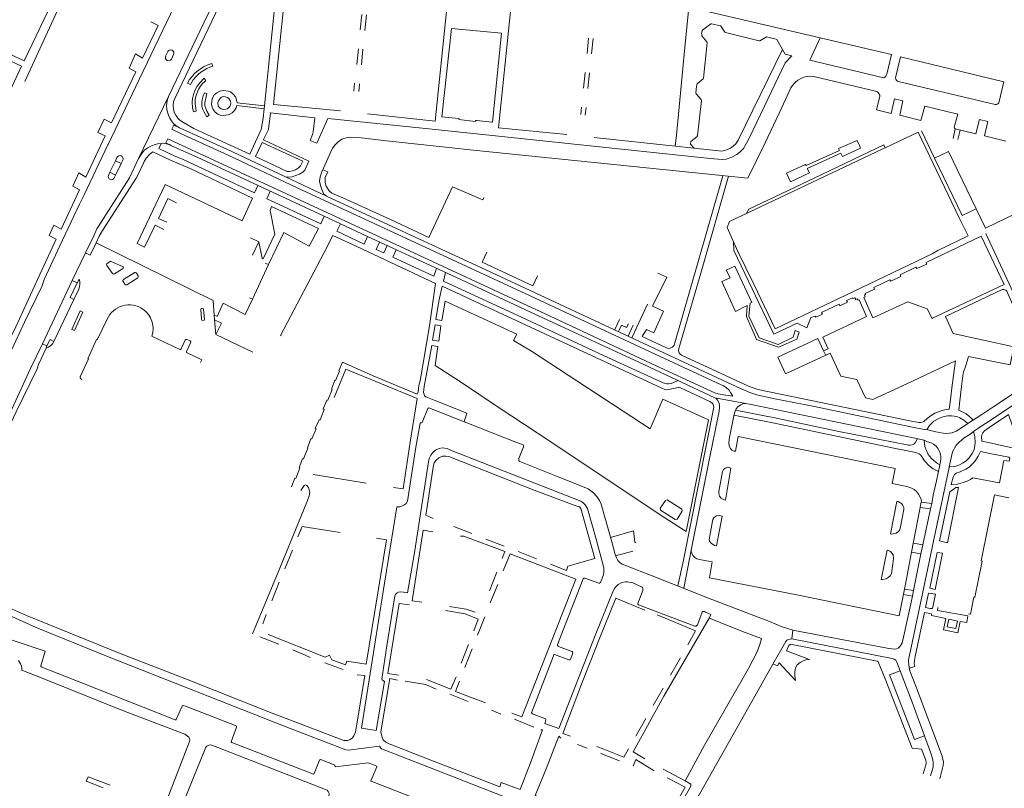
# Model space of a CAD drawing. Extents: x 145000 to 155000, y 457500 to 470000.
# Tile 487 of 548: x 154099 to 154406, y 466090 to 466330. Entities that reach past the tile are written whole.
import ezdxf

# ---------------------------------------------------------------- set-up
doc = ezdxf.new("R2010")
doc.units = 0
doc.header["$LTSCALE"] = 0.2
doc.header["$MEASUREMENT"] = 0
doc.layers.add('kant verharding', color=252, linetype='Continuous', lineweight=0)

msp = doc.modelspace()

# ---------------------------------------------------------------- linework, layer by layer
at = {"layer": 'kant verharding', "lineweight": 0}
for p, q in [((154175.48, 466368.99), (154156.47, 466329.3)), ((154170.5, 466353.83), (154147.33, 466305.48)), ((154205.06, 466326.83), (154205.58, 466331.64)), ((154207.02, 466331.55), (154206.55, 466326.69)), ((154306.18, 466321.31), (154307.51, 466333.93)), ((154370.62, 466319.21), (154307.51, 466333.93)), ((154156.47, 466329.3), (154145.32, 466306.11)), ((154275.83, 466319.52), (154276.24, 466324.26)), ((154277.69, 466324.16), (154277.1, 466319.36)), ((154133.06, 466314.89), (154135.04, 466319.33)), ((154135.04, 466319.33), (154137.21, 466318.04)), ((154144.47, 466318.67), (154145.11, 466320.08)), ((154146.24, 466317.77), (154146.9, 466319.13)), ((154204, 466316.07), (154204.5, 466320.92)), ((154205.95, 466320.79), (154205.44, 466315.94)), ((154303.58, 466294.02), (154306.18, 466321.31)), ((154373.42, 466318.47), (154405.61, 466310.68)), ((154274.65, 466308.68), (154275.16, 466313.58)), ((154276.01, 466308.57), (154276.55, 466313.46)), ((154203.13, 466307.76), (154203.35, 466310.2)), ((154204.81, 466310.07), (154204.62, 466307.61)), ((154145.32, 466306.11), (154136.05, 466286.76)), ((154175.26, 466303.22), (154175.19, 466302.29)), ((154273.8, 466300.46), (154274.05, 466302.79)), ((154275.46, 466302.64), (154275.22, 466300.27)), ((154123.39, 466294.83), (154125.34, 466299.02)), ((154235.84, 466298.89), (154240.88, 466298.3)), ((154368.63, 466290.11), (154378.9, 466294.98)), ((154378.9, 466294.98), (154391.8, 466268.11)), ((154379.93, 466295.36), (154384.01, 466286.87)), ((154389.86, 466293.04), (154390.47, 466295.97)), ((154391.98, 466295.62), (154391.23, 466292.69)), ((154278, 466293.32), (154303.18, 466290.58)), ((154303.18, 466290.58), (154303.58, 466294.02)), ((154359.94, 466292.34), (154360.71, 466290.58)), ((154140.46, 466288.8), (154145.97, 466286.24)), ((154154.31, 466287.17), (154146.34, 466290.76)), ((154303.18, 466290.58), (154309.1, 466290)), ((154360.71, 466290.58), (154360.97, 466289.97)), ((154367.75, 466289.69), (154368.63, 466290.11)), ((154388.39, 466288.97), (154384.01, 466286.87)), ((154388.39, 466288.97), (154396.99, 466271.06)), ((154127.11, 466282.5), (154128.84, 466286.05)), ((154128.84, 466286.05), (154129.31, 466287.11)), ((154130.66, 466285.22), (154128.84, 466286.05)), ((154130.66, 466285.22), (154131.13, 466286.26)), ((154193.87, 466268.76), (154154.31, 466287.17)), ((154384.01, 466286.87), (154392.61, 466268.96)), ((154399.88, 466265.09), (154447.2, 466288)), ((154115.5, 466278.09), (154117.46, 466282.25)), ((154126.72, 466281.65), (154127.11, 466282.5)), ((154128.89, 466281.62), (154127.11, 466282.5)), ((154181.78, 466281.05), (154194.57, 466275.06)), ((154144.31, 466278.71), (154168.35, 466267.32)), ((154168.35, 466267.32), (154171.57, 466274.41)), ((154192.06, 466264.96), (154177.42, 466271.79)), ((154396.99, 466271.06), (154392.61, 466268.96)), ((154396.99, 466271.06), (154399.88, 466265.09)), ((154193.87, 466268.76), (154198.92, 466266.39)), ((154391.8, 466268.11), (154394.45, 466262.63)), ((154108.19, 466262.73), (154109.62, 466265.95)), ((154119.49, 466257.32), (154122.06, 466262.65)), ((154173.5, 466260.77), (154170.92, 466261.99)), ((154196.6, 466262.77), (154193.73, 466257.25)), ((154204.07, 466259.34), (154196.6, 466262.77)), ((154206.27, 466260.1), (154207.33, 466262.45)), ((154210.05, 466258.42), (154211.1, 466260.71)), ((154394.45, 466262.63), (154385.09, 466258.11)), ((154111.52, 466259.59), (154106.65, 466249.09)), ((154210.05, 466258.42), (154212.45, 466257.32)), ((154212.45, 466257.32), (154213.51, 466259.6)), ((154215.27, 466256.02), (154216.32, 466258.3)), ((154385.09, 466258.11), (154383.31, 466257.07)), ((154119.49, 466257.32), (154115.39, 466248.72)), ((154120.98, 466256.62), (154119.49, 466257.32)), ((154127.54, 466254.67), (154131.22, 466253.02)), ((154127.9, 466250.95), (154126.1, 466253.37)), ((154131.05, 466252.4), (154128.54, 466250.81)), ((154171.48, 466242.96), (154176.46, 466253.71)), ((154176.46, 466253.71), (154175.43, 466254.16)), ((154106.13, 466229.03), (154115.39, 466248.72)), ((154115.39, 466248.72), (154116.92, 466247.99)), ((154116.92, 466247.99), (154117.51, 466249.17)), ((154131.21, 466248.39), (154131.77, 466247.55)), ((154134.71, 466251.16), (154131.34, 466249.01)), ((154132.42, 466247.44), (154135.82, 466249.58)), ((154135.88, 466250.21), (154135.35, 466251.02)), ((154300.59, 466249.83), (154297.82, 466251.08)), ((154114.71, 466243.4), (154116.92, 466247.99)), ((154117.38, 466246.04), (154115.83, 466242.87)), ((154115.83, 466242.87), (154109.64, 466229.77)), ((154115.83, 466242.87), (154114.71, 466243.4)), ((154171.48, 466242.96), (154169.2, 466238.15)), ((154170.57, 466243.39), (154171.48, 466242.96)), ((154229.55, 466242.3), (154228.6, 466236.61)), ((154230.49, 466236.27), (154231.58, 466242.27)), ((154155.62, 466236.66), (154155.4, 466239.67)), ((154156.3, 466239.75), (154156.53, 466236.74)), ((154294.58, 466241.38), (154289.69, 466230.88)), ((154159.59, 466237.93), (154159.72, 466236.5)), ((154160.1, 466231.91), (154159.72, 466236.5)), ((154230.49, 466236.27), (154228.6, 466236.61)), ((154284.36, 466233.45), (154285.82, 466236.64)), ((154290.15, 466234.78), (154288.61, 466231.38)), ((154107.5, 466228.4), (154108.49, 466230.33)), ((154108.49, 466230.33), (154109.64, 466229.77)), ((154148.86, 466227.25), (154140.12, 466231.4)), ((154150.55, 466230.13), (154149.31, 466227.41)), ((154152.07, 466229.91), (154151.14, 466230.36)), ((154160.1, 466231.91), (154171.6, 466226.4)), ((154106.13, 466229.03), (154102.37, 466221.27)), ((154104.83, 466222.53), (154107.23, 466227.64)), ((154107.5, 466228.4), (154106.13, 466229.03)), ((154107.23, 466227.64), (154107.5, 466228.4)), ((154150.98, 466226.57), (154152.25, 466229.28)), ((154227.4, 466228.49), (154225.01, 466215.76)), ((154229.31, 466228.14), (154227.4, 466228.49)), ((154228.47, 466222.26), (154229.31, 466228.14)), ((154258.43, 466226.71), (154295.43, 466202.5)), ((154349.43, 466226.85), (154350.1, 466225.4)), ((154118.37, 466217.94), (154118.04, 466218.08)), ((154223.37, 466216.05), (154223.09, 466214.03)), ((154389.53, 466216.13), (154388.94, 466211.59)), ((154392.46, 466215.76), (154391.94, 466211.21)), ((154295.43, 466202.5), (154299.39, 466211.78)), ((154315.61, 466212.18), (154325.19, 466210.37)), ((154324.51, 466210.36), (154325.19, 466210.37)), ((154402.52, 466209.52), (154400.3, 466208.05)), ((154377.39, 466204.85), (154372.77, 466205.78)), ((154398.71, 466207), (154400.3, 466208.05)), ((154376.14, 466195.56), (154371.35, 466196.52)), ((154401.78, 466198), (154398.78, 466198.67)), ((154401.25, 466194.85), (154398.29, 466195.48)), ((154184.71, 466187.12), (154183.63, 466184.46)), ((154206.89, 466185.62), (154190.46, 466188.25)), ((154186.54, 466183.27), (154187.58, 466184.89)), ((154384.58, 466186.28), (154383.6, 466181.81)), ((154391.52, 466184.2), (154388.05, 466166.98)), ((154389.3, 466185.59), (154389.16, 466185.06)), ((154398.57, 466161.34), (154402.71, 466181.94)), ((154407.12, 466181.01), (154402.71, 466181.94)), ((154383.14, 466179.2), (154382.77, 466177.57)), ((154239.88, 466169.87), (154234.25, 466172.13)), ((154249.96, 466165.94), (154244.21, 466168.18)), ((154380.37, 466166.39), (154379.79, 466163.58)), ((154181.6, 466158.91), (154183.98, 466164.67)), ((154260.04, 466161.97), (154254.25, 466164.25)), ((154284.66, 466162.9), (154290.05, 466164.42)), ((154305.92, 466152.82), (154308.29, 466165.27)), ((154386.49, 466163.76), (154384.22, 466152.46)), ((154396.59, 466150.02), (154398.85, 466161.29)), ((154398.85, 466161.29), (154398.57, 466161.34)), ((154247.6, 466157.8), (154245.35, 466152.05)), ((154177.5, 466148.94), (154179.85, 466154.73)), ((154247.94, 466154.03), (154245.6, 466148.3)), ((154377.48, 466152.09), (154377.12, 466150.4)), ((154381.15, 466146.88), (154382.18, 466151.33)), ((154382.18, 466151.33), (154384.27, 466151.03)), ((154383.42, 466146.5), (154384.27, 466151.03)), ((154395.19, 466144.77), (154396.26, 466150.09)), ((154396.26, 466150.09), (154396.59, 466150.02)), ((154174.73, 466141.78), (154175.75, 466144.68)), ((154382.66, 466146.55), (154381.15, 466146.88)), ((154383.42, 466146.5), (154382.66, 466146.55)), ((154384.96, 466145.93), (154385.09, 466146.8)), ((154395.19, 466144.77), (154394.61, 466144.88)), ((154243.96, 466143.97), (154241.67, 466138.24)), ((154387.52, 466143.41), (154386.76, 466139.9)), ((154391.26, 466138.91), (154392.02, 466142.44)), ((154386.76, 466139.9), (154391.26, 466138.91)), ((154179.74, 466135.39), (154173.85, 466137.72)), ((154236.53, 466129.52), (154238.81, 466135.29)), ((154189.62, 466131.29), (154184.05, 466133.68)), ((154239.98, 466133.94), (154237.72, 466128.19)), ((154199.77, 466127.48), (154194.06, 466129.61)), ((154301.77, 466125.74), (154304.87, 466131.2)), ((154238.74, 466117.53), (154233.05, 466119.8)), ((154296.38, 466116.27), (154299.52, 466121.75)), ((154248.91, 466113.6), (154245.95, 466114.8)), ((154259.17, 466109.54), (154253.18, 466112)), ((154262.61, 466110.68), (154266.98, 466109.13)), ((154290.98, 466106.76), (154294.1, 466112.24)), ((154205.51, 466109.21), (154210.03, 466108.53)), ((154272.77, 466104.18), (154275.78, 466102.95)), ((154278.79, 466103.56), (154281.03, 466102.68)), ((154280.08, 466101.31), (154285.82, 466099.01)), ((154299.5, 466096.46), (154306.32, 466092.77)), ((154120.33, 466094.07), (154119.73, 466092.72)), ((154119.73, 466092.72), (154125, 466090.64)), ((154127.14, 466091.5), (154120.33, 466094.07))]:
    msp.add_line(p, q, dxfattribs=at)
at = {"layer": 'kant verharding', "lineweight": 0, "flags": 128}
for points in [[(154207.39, 466300.72), (154228.45, 466298.35), (154235.79, 466369.85), (154220.16, 466377.9), (154215.09, 466366.86)], [(154120.07, 466364.2), (154109.13, 466341.27), (154109.4, 466340.27), (154110.25, 466337.91), (154100.42, 466317.22), (154079.65, 466326.84)], [(154183.12, 466352.77), (154178.02, 466303.58), (154198.97, 466301.61)], [(154175.26, 466303.22), (154180.08, 466349.81), (154173.44, 466352.46)], [(154112.11, 466341.01), (154113.17, 466337.72), (154110.07, 466331.37), (154100.56, 466310.76)], [(154111.52, 466259.59), (154117.64, 466272.52), (154119.08, 466275.42), (154126.47, 466290.98), (154126.6, 466291.16), (154136.18, 466311.35), (154147.27, 466334.35)], [(154269.41, 466294.28), (154248.19, 466296.3), (154252.32, 466336.69), (154273.53, 466334.29)], [(154139.89, 466329.31), (154142.13, 466328.22), (154137.21, 466318.04)], [(154309.1, 466290), (154308.02, 466291.28), (154308.06, 466292.02), (154309.99, 466293.53), (154310.21, 466293.79), (154311.38, 466304.86), (154311.28, 466305.17), (154309.79, 466306.88), (154309.67, 466307.09), (154309.85, 466309.32), (154309.92, 466309.73), (154310.08, 466310), (154311.96, 466311.64), (154312.06, 466311.85), (154313.18, 466322.83), (154313.07, 466323.11), (154311.54, 466324.98), (154311.47, 466325.36), (154311.46, 466325.69), (154311.65, 466326.63), (154311.76, 466326.78), (154314.35, 466328.73), (154314.56, 466328.78), (154317.33, 466328.1), (154317.52, 466327.94), (154318.67, 466326.12), (154318.84, 466325.98), (154329.33, 466323.43), (154329.54, 466323.45), (154331.51, 466324.61)], [(154240.88, 466298.3), (154240.97, 466298.5), (154241.11, 466298.57), (154241.33, 466298.58), (154246.35, 466298.11), (154249.1, 466325.82), (154233.49, 466327.25), (154230.56, 466299.75), (154235.66, 466299.27), (154235.87, 466299.08), (154235.84, 466298.89)], [(154079.98, 466324.68), (154099.55, 466315.5), (154088.77, 466292.56), (154086.69, 466288.27), (154084.17, 466287.48), (154078.53, 466285.38), (154077.35, 466284.89), (154073.34, 466276.44), (154062.7, 466281.41)], [(154331.51, 466324.61), (154331.71, 466324.63), (154334.65, 466323.94), (154334.84, 466323.8), (154336.62, 466320.73), (154337.48, 466319.32)], [(154348.4, 466324.4), (154345.18, 466317.41), (154368.17, 466311.93), (154368.58, 466312.07), (154368.88, 466312.39), (154369.15, 466313), (154370.62, 466319.21)], [(154309.1, 466290), (154317.75, 466289.1), (154318.6, 466289.24), (154319.56, 466289.56), (154320.4, 466289.98), (154321.29, 466290.62), (154322.08, 466291.36), (154322.8, 466292.43), (154336.62, 466320.73)], [(154337.48, 466319.32), (154339.57, 466318.72), (154337.46, 466316.62), (154331.04, 466303.05)], [(154158.86, 466316.37), (154159.12, 466315.56), (154158.28, 466315.26), (154157.32, 466314.82), (154156.46, 466314.34), (154155.46, 466313.67), (154154.58, 466312.94), (154153.77, 466312.14), (154153.07, 466311.26), (154152.17, 466309.86), (154151.26, 466310.25), (154151.89, 466311.34), (154152.68, 466312.36), (154153.4, 466313.18), (154154.22, 466313.92), (154156.21, 466315.33), (154157.42, 466315.9), (154158.86, 466316.37)], [(154373.42, 466318.47), (154371.86, 466311.9), (154371.92, 466311.57), (154372.11, 466311.25), (154372.39, 466310.96), (154372.68, 466310.81), (154402.95, 466303.59), (154403.35, 466303.63), (154403.75, 466303.79), (154404.02, 466304.07), (154405.61, 466310.68)], [(154125.34, 466299.02), (154127.64, 466297.9), (154135.21, 466313.8), (154133.06, 466314.89)], [(154156.48, 466311.83), (154156.98, 466311.01), (154156.03, 466310.2), (154155.29, 466309.26), (154154.78, 466308.48), (154154.34, 466307.58), (154153.95, 466306.53), (154153.69, 466305.2), (154153.65, 466303.99), (154153.73, 466303.04), (154154.01, 466301.52), (154153.12, 466301.28), (154152.87, 466302.66), (154152.73, 466304.36), (154152.85, 466305.46), (154153.14, 466306.67), (154153.69, 466308.19), (154154.32, 466309.26), (154155.23, 466310.49), (154156.48, 466311.83)], [(154366.24, 466307.56), (154366.05, 466307.68), (154346.46, 466312.34), (154345.17, 466312.42), (154343.72, 466312.23), (154342.53, 466311.79), (154341.44, 466311.16), (154340.61, 466310.42), (154339.77, 466309.56), (154339.29, 466308.83), (154336.47, 466302.62)], [(154156.53, 466307.27), (154157.34, 466306.97), (154157.04, 466306.11), (154156.68, 466304.16), (154156.71, 466303.21), (154156.97, 466302.33), (154157.31, 466301.55), (154158.01, 466300.3), (154157.26, 466299.78), (154156.44, 466301.19), (154156.01, 466302.05), (154155.74, 466303.09), (154155.74, 466304.06), (154155.84, 466305.04), (154156.18, 466306.3), (154156.53, 466307.27)], [(154155.96, 466294.83), (154170.74, 466288.12), (154174.22, 466295.76), (154174.88, 466299.29), (154175.19, 466302.29), (154166.62, 466303.26), (154166.41, 466302.56), (154165.87, 466301.74), (154165.15, 466301.01), (154164.23, 466300.5), (154163.19, 466300.28), (154162.36, 466300.21), (154161.42, 466300.29), (154160.75, 466300.6), (154159.89, 466301.25), (154159.22, 466302.04), (154158.93, 466302.75), (154158.79, 466303.68), (154158.83, 466304.65), (154159.05, 466305.67), (154159.6, 466306.59), (154160.37, 466307.26), (154161.35, 466307.75), (154162.56, 466307.98)], [(154162.56, 466307.98), (154163.92, 466307.77), (154164.71, 466307.5), (154165.55, 466306.77), (154166.18, 466305.95), (154166.54, 466305.05), (154166.78, 466304.07), (154175.26, 466303.22)], [(154406.19, 466292.2), (154399.58, 466293.81), (154400.6, 466298.33), (154397.98, 466298.91), (154396.86, 466294.47), (154390.47, 466295.97), (154390.26, 466296.23), (154390.16, 466296.52), (154391.25, 466300.59), (154380.99, 466303.1), (154379.77, 466298.63), (154373.18, 466300.26), (154374.12, 466304.72), (154371.59, 466305.31), (154370.54, 466300.76), (154365.94, 466301.89), (154366.95, 466306.17), (154366.96, 466306.46), (154366.45, 466307.3), (154366.24, 466307.56)], [(154161.84, 466305.9), (154162.44, 466306.08), (154163.09, 466306.03), (154163.68, 466305.73), (154164.17, 466305.41), (154164.69, 466304.65), (154164.82, 466303.96), (154164.55, 466303.13), (154164.2, 466302.63), (154163.71, 466302.24), (154163.11, 466302.09), (154162.43, 466302.07), (154161.75, 466302.27), (154161.31, 466302.51), (154160.87, 466303.11), (154160.7, 466304.2), (154160.95, 466304.77), (154161.55, 466305.72), (154161.84, 466305.9)], [(154331.04, 466303.05), (154326.24, 466293.12), (154325.39, 466291.5), (154324.47, 466289.93), (154323.56, 466288.9), (154322.42, 466288.05), (154320.87, 466287.2), (154319.13, 466286.58), (154317.82, 466286.45), (154314.14, 466286.75), (154227.45, 466295.86), (154194.99, 466299.21), (154191.54, 466291.53), (154189.53, 466292.41), (154190.22, 466294.25), (154190.42, 466295.1), (154190.95, 466299.42), (154190.79, 466299.48), (154177.11, 466301.04), (154177.06, 466300.97), (154177.09, 466300.81), (154176.54, 466295.98), (154176.42, 466295.58), (154176.26, 466295.34), (154174.93, 466292.68), (154174.97, 466292.61), (154189.05, 466285.94), (154187.79, 466283.15), (154187.31, 466282.58)], [(154194.57, 466275.06), (154193.78, 466275.68), (154193.09, 466277.06), (154192.7, 466278.32), (154192.39, 466279.66), (154192.58, 466281.09), (154193.17, 466282.57), (154196.45, 466289.94), (154197.23, 466291.05), (154198.2, 466291.99), (154199.31, 466292.76), (154200.73, 466293.2), (154202.19, 466293.43), (154204.58, 466293.29), (154212.29, 466292.41), (154241.28, 466289.29), (154325.86, 466280.59), (154331.24, 466291.66), (154336.47, 466302.62)], [(154146.27, 466298.46), (154146.96, 466297.7), (154147.76, 466296.99), (154148.76, 466296.32)], [(154149.98, 466297.99), (154153.24, 466296.14), (154155.96, 466294.83)], [(154117.46, 466282.25), (154119.59, 466280.98), (154125.59, 466293.85), (154123.39, 466294.83)], [(154148.76, 466296.32), (154146.99, 466297.13), (154146.41, 466295.9), (154149.11, 466294.57)], [(154149.11, 466294.57), (154163.92, 466287.84), (154185.41, 466277.67), (154258.02, 466243.97), (154296.96, 466225.8), (154316.02, 466216.99), (154318.26, 466215.91), (154319.12, 466215.35), (154320, 466214.6), (154320.5, 466213.84), (154321.13, 466212.65), (154318.96, 466212.97), (154316.65, 466213.44), (154315.53, 466213.78), (154313.54, 466214.62), (154295.56, 466222.97), (154264.24, 466237.64), (154211.75, 466262.07), (154148.28, 466291.42)], [(154148.76, 466296.32), (154163.49, 466289.65), (154181.78, 466281.05)], [(154143.09, 466291.42), (154142.35, 466289.86), (154146.95, 466287.67)], [(154146.34, 466290.76), (154145.67, 466291.08), (154144.66, 466291.33), (154143.09, 466291.42)], [(154148.28, 466291.42), (154145.11, 466292.94), (154144.51, 466291.65), (154146.34, 466290.76)], [(154174.53, 466291.72), (154187.17, 466285.96), (154186.49, 466284.52), (154185.82, 466283.82), (154184.94, 466283.28), (154184.02, 466282.91), (154183.04, 466282.71), (154182.36, 466282.73), (154172.47, 466287.34), (154174.53, 466291.72)], [(154360.97, 466289.97), (154355.35, 466287.37), (154354.82, 466288.4), (154344.35, 466283.61), (154345.01, 466282.34), (154339.19, 466279.47), (154337.91, 466282.21), (154343.8, 466284.93), (154344, 466284.53), (154354.36, 466289.22), (154354.06, 466289.86), (154359.94, 466292.34)], [(154367.75, 466289.69), (154320.14, 466267.11), (154319.39, 466265.22), (154322.77, 466257.8), (154327.69, 466247.65), (154334.39, 466233.67)], [(154368.63, 466290.11), (154368.19, 466291.04), (154346.53, 466280.6), (154326.17, 466270.98), (154325.29, 466269.55)], [(154122.85, 466260.52), (154123.72, 466262.53), (154124.76, 466264.36), (154135.23, 466280.63), (154135.75, 466281.55), (154137.55, 466285.35)], [(154136.05, 466286.76), (154133.2, 466280.77), (154123.43, 466265.49)], [(154130.66, 466285.22), (154128.89, 466281.62), (154128.47, 466280.71)], [(154171.57, 466274.41), (154152.07, 466283.64), (154145.97, 466286.24)], [(154146.95, 466287.67), (154149.96, 466286.5), (154172.12, 466276.03), (154173.23, 466278.37)], [(154187.31, 466282.58), (154186.13, 466281.93), (154184.76, 466281.31), (154183.92, 466281.06), (154182.75, 466280.91), (154181.78, 466281.05)], [(154243.56, 466274.61), (154243.26, 466273.91), (154233.79, 466277.98), (154226.49, 466262.15), (154214.57, 466267.71), (154199.67, 466274.53), (154196.26, 466276.01), (154195.42, 466276.69), (154194.47, 466278.14), (154194.16, 466279.3), (154194.21, 466280.87), (154194.98, 466282.66), (154193.46, 466283.22)], [(154318.08, 466281.39), (154302.9, 466228.64), (154302.72, 466228.23), (154302.3, 466227.92), (154301.61, 466227.63), (154301.1, 466227.6), (154300.51, 466227.71), (154292.89, 466231.27), (154294.27, 466233.43), (154296.55, 466232.44), (154299.53, 466239.15), (154296.16, 466240.71), (154300.59, 466249.83)], [(154372.77, 466205.78), (154328.97, 466214.79), (154326.01, 466215.82), (154305.16, 466225.49), (154304.79, 466225.79), (154304.49, 466226.21), (154304.27, 466226.82), (154304.37, 466227.5), (154311.41, 466251.75), (154319.81, 466281.21)], [(154109.62, 466265.95), (154111.88, 466264.76), (154117.65, 466277.04), (154115.5, 466278.09)], [(154143.86, 466264.59), (154141.22, 466265.97), (154137.92, 466259.17), (154135.56, 466260.3), (154144.31, 466278.71)], [(154177.03, 466276.6), (154175.96, 466274.24), (154178.26, 466273.14)], [(154399.86, 466204.16), (154461.19, 466245.03), (154464.23, 466247.25), (154466.82, 466249.59), (154468.53, 466251.54), (154471.66, 466255.81), (154475.95, 466262.06), (154487.51, 466278.61)], [(154144.83, 466266.92), (154142.22, 466268.11), (154145.16, 466274.33), (154147.85, 466272.92)], [(154178.26, 466273.14), (154192.8, 466266.37), (154193.87, 466268.76)], [(154194.57, 466275.06), (154242.7, 466252.75), (154302.84, 466224.78), (154322.44, 466215.58), (154326.48, 466213.79)], [(154481.55, 466275.68), (154479.87, 466273.32), (154466.64, 466253.89), (154465.03, 466252.06), (154462.87, 466250.07), (154460.16, 466247.99), (154419.37, 466220.71), (154402.52, 466209.52)], [(154171.52, 466256.59), (154173.5, 466260.77), (154174.49, 466255.72), (154174.9, 466255.53), (154178.5, 466263.14), (154177.03, 466270.56), (154177.42, 466271.79)], [(154192.06, 466264.96), (154189.2, 466259.42), (154181.28, 466263.68), (154176.46, 466253.71)], [(154198.92, 466266.39), (154197.81, 466264.07), (154206.27, 466260.1)], [(154315.61, 466212.18), (154291.68, 466223.36), (154258.16, 466238.87), (154234.83, 466249.77), (154207.33, 466262.45), (154198.92, 466266.39)], [(154104.67, 466249.28), (154110.4, 466261.62), (154108.19, 466262.73)], [(154321.34, 466260.94), (154321.46, 466258.09), (154333.93, 466232.06), (154341.21, 466235.42), (154344.26, 466234), (154345.51, 466237.22), (154346.78, 466237.67), (154346.99, 466237.28), (154349.08, 466238.26), (154348.83, 466238.77), (154354.3, 466241.36), (154354.51, 466240.88), (154356.86, 466241.95), (154356.61, 466242.48), (154358.45, 466243.37), (154358.57, 466243.16), (154359.19, 466243.3), (154359.45, 466242.85), (154359.96, 466242.99), (154360.2, 466242.62), (154360.5, 466242.73), (154362.8, 466237.56), (154349.17, 466231.12), (154350.9, 466227.44), (154349.43, 466226.85), (154347.67, 466230.67), (154335.24, 466224.89), (154337.57, 466219.63), (154351.51, 466226.05), (154354.83, 466218.94), (154359.78, 466217.84), (154362.51, 466212.22)], [(154383.39, 466236.99), (154405.73, 466247.53), (154398.51, 466262.57), (154381.36, 466254.31), (154381.57, 466253.83), (154378.52, 466252.44), (154378.2, 466252.91), (154373.28, 466250.51), (154373.48, 466250.03), (154370.35, 466248.54), (154370.05, 466248.95), (154365.13, 466246.56), (154365.36, 466246.07), (154362.45, 466244.66), (154362.51, 466244.42), (154362.21, 466244.21), (154362.36, 466243.63), (154362.04, 466243.43), (154364.84, 466237.09), (154375.74, 466242.12), (154381.72, 466239.9), (154383.27, 466236.88), (154383.39, 466236.99)], [(154399.95, 466263.34), (154409.89, 466242.12), (154408.33, 466241.39), (154406.49, 466245.45), (154406.18, 466245.75), (154405.58, 466245.94), (154405.13, 466245.9), (154387.39, 466237.52), (154389.8, 466232.26), (154408.71, 466228.04), (154407.62, 466222.45), (154394.61, 466225.03), (154393.65, 466221.82), (154393.05, 466220.24), (154392.84, 466219.01), (154392.46, 466215.76)], [(154159.59, 466237.93), (154159.25, 466242.49), (154122.85, 466260.52), (154120.98, 466256.62)], [(154223.37, 466216.05), (154223.74, 466217.51), (154226.63, 466234.59), (154228.52, 466247.79), (154204.07, 466259.34)], [(154126.16, 466253.92), (154127.24, 466254.73), (154127.54, 466254.67)], [(154193.73, 466257.25), (154180.3, 466231.59), (154180.44, 466231.52)], [(154215.27, 466256.02), (154228.05, 466250.13), (154228.84, 466252.53)], [(154260.31, 466250.21), (154258.83, 466247.09), (154243.12, 466254.41), (154244.53, 466257.53)], [(154334.39, 466233.67), (154358.74, 466245.27), (154383.31, 466257.07)], [(154321.76, 466253.23), (154319.11, 466251.92), (154320.32, 466249.59), (154317.78, 466248.43), (154322.01, 466239.12), (154325.62, 466241), (154325.46, 466237.54), (154328.52, 466230.31), (154335.41, 466227.93), (154341.12, 466230.47), (154341.86, 466232.64), (154340.64, 466233.12), (154339.98, 466231.08), (154335.33, 466228.85), (154329.33, 466230.87), (154326.19, 466237.67), (154326.58, 466241.65), (154327.05, 466241.9), (154321.76, 466253.23)], [(154104.67, 466249.28), (154097.77, 466234.31), (154093.71, 466225.92)], [(154096.42, 466227.04), (154100.49, 466235.74), (154105.84, 466246.83), (154106.65, 466249.09)], [(154304.11, 466217.57), (154301.93, 466216.62), (154301.18, 466216.5), (154300.57, 466216.49), (154299.43, 466216.84), (154282.48, 466224.65), (154255.55, 466237.24), (154231.08, 466248.53), (154231.7, 466251.21)], [(154304.05, 466153.55), (154305.77, 466161.57), (154315.26, 466209.26), (154315.17, 466209.83), (154314.94, 466210.27), (154314.62, 466210.66), (154314.05, 466210.99), (154304.87, 466215.29), (154304.49, 466215.43), (154304.22, 466215.42), (154300.61, 466214.72), (154300, 466214.81), (154299.02, 466215.2), (154230.63, 466246.97), (154229.55, 466242.3)], [(154231.58, 466242.27), (154253.88, 466232.04), (154252.88, 466230.05), (154258.43, 466226.71)], [(154117.85, 466239.28), (154118.62, 466238.89), (154116.11, 466233.12), (154115.26, 466233.49), (154117.85, 466239.28)], [(154169.2, 466238.15), (154162.43, 466241.66), (154160.51, 466237.51), (154159.59, 466237.93)], [(154117.82, 466218.73), (154120.41, 466224.29), (154120.18, 466224.38), (154122.96, 466230.32), (154123.17, 466230.24), (154126.26, 466236.65)], [(154159.72, 466236.5), (154161.82, 466235.46), (154160.1, 466231.91)], [(154229.56, 466229.83), (154227.61, 466230.18), (154228.39, 466234.92), (154230.19, 466234.59), (154229.56, 466229.83)], [(154288.66, 466235.27), (154288.07, 466234.05), (154286.44, 466234.78), (154285.58, 466232.85)], [(154155.28, 466223.23), (154155.7, 466224.06), (154151.17, 466226.19)], [(154077.79, 466164.3), (154083.62, 466177.41), (154085.45, 466181.3), (154086.56, 466184.07), (154097.91, 466207.82), (154104.4, 466221.23), (154104.83, 466222.53)], [(154102.37, 466221.27), (154094.86, 466204.98), (154084.1, 466182.41)], [(154199.58, 466223.32), (154198.43, 466220.63), (154198.66, 466220.51), (154197.43, 466217.57), (154197.16, 466217.65), (154196.11, 466214.88), (154196.39, 466214.74), (154194.96, 466211.43), (154194.71, 466211.47), (154193.57, 466208.7), (154193.83, 466208.57), (154192.56, 466205.31), (154192.29, 466205.37), (154191.08, 466202.65), (154191.31, 466202.55), (154189.98, 466199.35), (154189.74, 466199.37), (154188.61, 466196.63), (154188.8, 466196.5), (154187.43, 466193.12), (154187.13, 466193.15), (154186.09, 466190.44), (154186.26, 466190.32), (154185.01, 466187.08), (154184.71, 466187.12)], [(154197, 466212.24), (154200.58, 466221.08), (154222.87, 466211.93), (154220.65, 466198.33), (154218.44, 466183.84), (154215.5, 466184.28)], [(154199.58, 466223.32), (154209.14, 466219.02), (154222.87, 466213.37), (154223.09, 466214.03)], [(154299.39, 466211.78), (154313.64, 466205.34), (154306.6, 466170.52), (154298.54, 466175.74), (154264.46, 466198.43), (154248.02, 466209.32), (154235.98, 466217.36), (154228.47, 466222.26)], [(154362.51, 466212.22), (154364.77, 466211.71), (154375.36, 466216.53), (154390.53, 466223.74), (154389.53, 466216.13)], [(154225.01, 466215.76), (154224.8, 466213.86), (154224.96, 466213.28), (154225.16, 466212.85), (154225.55, 466212.47), (154228.14, 466211.41), (154238.26, 466207.42), (154237.49, 466204.71)], [(154315.61, 466212.18), (154315.95, 466211.93), (154316.35, 466211.42), (154316.78, 466210.71), (154317.01, 466210.02), (154317.07, 466209.17), (154316.95, 466208), (154313.91, 466193.29), (154308.29, 466165.27), (154308.22, 466164.38), (154308.36, 466163.82), (154308.75, 466163.07), (154309.38, 466162.37), (154309.98, 466162.03), (154310.77, 466161.78), (154312.44, 466161.51), (154314.77, 466161.02), (154313.93, 466156.13), (154341.64, 466150.67), (154372.95, 466144.28), (154374.97, 466154.1), (154376.89, 466164.05), (154379.9, 466179.71), (154379.92, 466180.12), (154379.72, 466180.79), (154379.02, 466182.11), (154378.35, 466182.95), (154377.63, 466183.61), (154376.61, 466184.17), (154375.35, 466184.54), (154370.81, 466185.53)], [(154326.48, 466213.79), (154328.62, 466213.16), (154333.76, 466212.02), (154346.64, 466209.43), (154376.62, 466203.18)], [(154388.94, 466211.59), (154388.55, 466208.63), (154387.08, 466208.42), (154385.79, 466208.05), (154384.12, 466207.39), (154382.95, 466206.66), (154381.77, 466205.75)], [(154254.12, 466198.19), (154226.42, 466209.02), (154226.23, 466208.96), (154226.11, 466208.86), (154224.38, 466204.49), (154224.18, 466204.38), (154223.8, 466204.34), (154223.62, 466203.7), (154222.45, 466196.77), (154220.05, 466181.35), (154219.78, 466179.99), (154219.41, 466179.24), (154218.89, 466178.8), (154218.3, 466178.47), (154217.42, 466178.21), (154216.53, 466178.17), (154212.25, 466151.86), (154205.51, 466109.21)], [(154320.1, 466199.81), (154321.58, 466207.13), (154321.86, 466208.07), (154322.25, 466208.8), (154322.86, 466209.49), (154323.62, 466209.98), (154324.51, 466210.36)], [(154325.19, 466210.37), (154326.36, 466210.18), (154375.86, 466200.04)], [(154391.94, 466211.21), (154391.61, 466208.32), (154392.62, 466207.84), (154393.89, 466207.14), (154395.02, 466206.23), (154396.02, 466205.23)], [(154371.35, 466196.52), (154333.07, 466204.47), (154321.51, 466206.77)], [(154322.02, 466208.38), (154334.21, 466205.91), (154354.2, 466201.71), (154375.46, 466197.49), (154375.83, 466197.45)], [(154376.62, 466203.18), (154381.31, 466202.2), (154381.52, 466202.28), (154381.72, 466202.43), (154382.4, 466203.57), (154383.81, 466204.89), (154385.53, 466205.89), (154386.63, 466206.3), (154388.02, 466206.58), (154389.26, 466206.61), (154390.92, 466206.34), (154391.92, 466205.93), (154393.17, 466205.25), (154394.37, 466204.14), (154398.71, 466207)], [(154381.77, 466205.75), (154380.63, 466204.84), (154380.13, 466204.56), (154379.71, 466204.47), (154379.24, 466204.48), (154377.39, 466204.85)], [(154401.04, 466202.95), (154407.1, 466206.97), (154408.11, 466203.96), (154408.36, 466203.06), (154408.62, 466201.79), (154408.78, 466200.65), (154408.85, 466199.19), (154408.8, 466197.83), (154408.66, 466196.5), (154401.78, 466198)], [(154399.86, 466204.16), (154396.24, 466201.84), (154396.19, 466201.68), (154396.24, 466201.26), (154396.56, 466200.16), (154396.72, 466198.26), (154396.49, 466196.51), (154396.23, 466195.72), (154395.78, 466194.82), (154394.83, 466193.44), (154394.02, 466192.68), (154392.94, 466191.88), (154391.55, 466191.2), (154390.31, 466190.83), (154388.75, 466190.72), (154388.61, 466190.65), (154388.53, 466190.51), (154383.74, 466167.46), (154376.76, 466134.33), (154376.07, 466131.58), (154375.92, 466130.31), (154375.97, 466128.91), (154376.34, 466127.15), (154378.19, 466122.36), (154386.39, 466100.53), (154386.65, 466099.59), (154386.77, 466098.65), (154386.68, 466097.56), (154385.71, 466093.46)], [(154381.52, 466202.28), (154384.47, 466201.6), (154386.74, 466201.2), (154387.62, 466201.1), (154388.59, 466201.16), (154389.5, 466201.32), (154390.78, 466201.8), (154391.78, 466202.39), (154394.37, 466204.14)], [(154398.78, 466198.67), (154398.69, 466199.99), (154398.73, 466200.62), (154399.02, 466201.28), (154399.57, 466201.93), (154401.04, 466202.95)], [(154370.81, 466185.53), (154371.76, 466190.19), (154322.84, 466200.16), (154322.01, 466195.51), (154321.49, 466195.57), (154320.83, 466195.92), (154320.43, 466196.42), (154320.06, 466197.11), (154319.97, 466198.23), (154320.1, 466199.81)], [(154375.83, 466197.45), (154376.19, 466197.41), (154377.01, 466197.51), (154377.57, 466197.73), (154377.98, 466198.12), (154378.67, 466199.47)], [(154375.86, 466200.04), (154380.81, 466199.03), (154381.01, 466196.98), (154381.47, 466195.76), (154382.06, 466194.47), (154383.03, 466193.28), (154383.87, 466192.5), (154384.91, 466191.68), (154385.7, 466191.28), (154384.58, 466186.28)], [(154396.19, 466201.68), (154394.97, 466200.76), (154393.28, 466199.67), (154392.38, 466199.01), (154391.66, 466198.35), (154390.76, 466197.39), (154389.65, 466195.32), (154388.61, 466190.65)], [(154213.39, 466134.86), (154215.86, 466150.44), (154216.09, 466150.88), (154216.58, 466151.37), (154217.01, 466151.59), (154217.68, 466151.73), (154218.61, 466151.66), (154219.86, 466151.43), (154221.92, 466163.22), (154226.4, 466192.22), (154226.61, 466193.3), (154227.09, 466194.3), (154227.69, 466195.1), (154228.59, 466195.83), (154229.65, 466196.34), (154230.66, 466196.57), (154232.16, 466196.38), (154233.26, 466195.91), (154273.85, 466179.95), (154274.48, 466179.53), (154275.21, 466178.79), (154275.85, 466177.73), (154278.55, 466168.16), (154281.01, 466159.24), (154281.01, 466158.05), (154280.84, 466157.04), (154279.98, 466154.65), (154279.62, 466154.46)], [(154266.26, 466187.76), (154254.77, 466192.36), (154254.53, 466192.55), (154254.46, 466192.91), (154254.51, 466193.29), (154255.94, 466196.9), (154255.96, 466197.27), (154255.82, 466197.5), (154255.62, 466197.64), (154254.12, 466198.19)], [(154385.7, 466191.28), (154385.97, 466192.92), (154386.02, 466193.83), (154385.86, 466194.63), (154385.6, 466195.47), (154385.14, 466196.3), (154384.48, 466197.1), (154383.7, 466197.78), (154382.92, 466198.14), (154381.8, 466198.51), (154380.81, 466199.03)], [(154226.05, 466178.9), (154227.9, 466191.15), (154228.11, 466191.89), (154228.64, 466192.64), (154229.61, 466193.48), (154230.73, 466193.95), (154231.75, 466194.02), (154232.71, 466193.88), (154259.33, 466183.45), (154272.53, 466178.46), (154273.44, 466178.17), (154273.86, 466177.64), (154278.23, 466162.15), (154269.76, 466159.7), (154269.33, 466158.33), (154264.35, 466160.35)], [(154385.25, 466189.27), (154383.6, 466190.07), (154382.3, 466191.02), (154380.88, 466192.53), (154380.18, 466193.68), (154379.72, 466194.28), (154379.22, 466194.7), (154378.16, 466195.16), (154376.14, 466195.56)], [(154389.16, 466185.06), (154391.18, 466185.29), (154394.01, 466186.12), (154395.21, 466186.75), (154395.92, 466187.21), (154404.23, 466185.68), (154405.6, 466192.64), (154407.3, 466192.44), (154407.49, 466193.41), (154407.19, 466193.65), (154401.25, 466194.85)], [(154398.29, 466195.48), (154397.62, 466194.03), (154396.76, 466192.68), (154395.89, 466191.66), (154394.77, 466190.62), (154393.73, 466189.94), (154391.95, 466189.16), (154390.71, 466188.69), (154390.2, 466188.29), (154389.8, 466187.48), (154389.3, 466185.59)], [(154318.91, 466180.25), (154318.22, 466180.49), (154317.54, 466180.9), (154317.04, 466181.58), (154316.77, 466182.36), (154316.77, 466182.98), (154317.98, 466189.27), (154318.26, 466189.86), (154318.76, 466190.25), (154319.14, 466190.41), (154319.77, 466190.52), (154320.15, 466190.45), (154320.59, 466190.29), (154318.91, 466180.25)], [(154301.19, 466071.71), (154328.48, 466119.95), (154333.6, 466129.16), (154337.64, 466136.21), (154338.03, 466136.63), (154338.4, 466136.87), (154339.05, 466137.02), (154339.52, 466137.04), (154339.9, 466139.78), (154338.6, 466140.14), (154336.59, 466140.81), (154332.57, 466142.44), (154313.64, 466149.79), (154296, 466156.72), (154288.05, 466159.79), (154286.66, 466160.37), (154286.19, 466160.69), (154285.31, 466161.49), (154284.88, 466162.28), (154284.48, 466163.4), (154283.44, 466167.32), (154280.13, 466179.07), (154279.6, 466180.18), (154278.85, 466181.39), (154277.73, 466182.56), (154276.11, 466183.78), (154274.31, 466184.59), (154266.26, 466187.76)], [(154187.58, 466184.89), (154187.78, 466185), (154188.07, 466185.05), (154188.44, 466184.89), (154188.96, 466184.27), (154189.39, 466182.74), (154189.16, 466181.65), (154188.64, 466180.19), (154180.01, 466159.13), (154171.55, 466138.63)], [(154391.52, 466184.2), (154391.45, 466184.26), (154391.05, 466184.28), (154390.68, 466184.19), (154390.21, 466183.92), (154388.8, 466182.86), (154385.58, 466167.6), (154388.05, 466166.98)], [(154383.6, 466181.81), (154383.14, 466179.2), (154379.9, 466179.71)], [(154226.05, 466178.9), (154225.49, 466175.57), (154227.85, 466174.62)], [(154300.19, 466180.23), (154300.75, 466180.35), (154305.27, 466177.45), (154305.44, 466176.88), (154303.8, 466174.41), (154303.25, 466174.25), (154298.66, 466177.21), (154298.54, 466177.81), (154300.19, 466180.23)], [(154370.28, 466169.75), (154370.69, 466169.66), (154372.05, 466170), (154372.8, 466170.53), (154373.1, 466170.93), (154373.28, 466171.45), (154374.42, 466177.37), (154374.4, 466178.03), (154374.14, 466178.6), (154373.82, 466179.11), (154373.22, 466179.55), (154372.65, 466179.83), (154372.31, 466179.92), (154370.28, 466169.75)], [(154379.58, 466178), (154382.77, 466177.57), (154380.37, 466166.39), (154377.44, 466166.89)], [(154317.81, 466175.25), (154317, 466175.48), (154316.04, 466175.36), (154315.79, 466175.23), (154315.26, 466174.78), (154314.99, 466174.23), (154314.82, 466173.71), (154313.78, 466168), (154313.9, 466167.5), (154314.38, 466166.84), (154315.46, 466166.2), (154316.12, 466166.05), (154317.81, 466175.25)], [(154198.85, 466170.22), (154187.04, 466172.05), (154185.7, 466168.89)], [(154227.68, 466170.4), (154224.69, 466170.9), (154221.23, 466148.88), (154224.25, 466148.49)], [(154249.29, 466162.09), (154250.18, 466164.29), (154237.39, 466169.11), (154236.36, 466169.04)], [(154290.99, 466167.04), (154290.63, 466167.15), (154290.18, 466170.69), (154283.06, 466168.68)], [(154195.47, 466131.97), (154196.23, 466130.55), (154200.45, 466129.01), (154200.92, 466130.15), (154206.97, 466129.14), (154213.23, 466167.97), (154210.12, 466168.49)], [(154252.32, 466113.89), (154255.44, 466112.72), (154272.23, 466155.63), (154251.79, 466163.51), (154249.58, 466158.29)], [(154369.24, 466164.69), (154369.7, 466164.56), (154370.29, 466164.24), (154370.71, 466163.81), (154371.12, 466163.2), (154371.24, 466162.05), (154370.57, 466157.43), (154370.16, 466156.7), (154369.59, 466156.18), (154368.93, 466155.73), (154367.78, 466155.55), (154367.35, 466155.61), (154369.24, 466164.69)], [(154374.66, 466152.6), (154377.48, 466152.09), (154379.79, 466163.58), (154376.89, 466164.05)], [(154386.49, 466163.76), (154384.82, 466164), (154382.54, 466152.82), (154384.22, 466152.46)], [(154074.45, 466160.46), (154073.89, 466158.71), (154074.12, 466157.24), (154075.01, 466155.36), (154076.86, 466153.46), (154079.12, 466152), (154087.01, 466148.3), (154104.12, 466140.59), (154126.39, 466131.56), (154181.7, 466109.8), (154200.61, 466102.49), (154201.28, 466102.41), (154211.14, 466103.59), (154211.36, 466103.14), (154211.75, 466102.82), (154217.65, 466100.51), (154262.83, 466082.82), (154283.51, 466074.66), (154286.3, 466073.42), (154291.66, 466070.78), (154297.78, 466067.47), (154302.96, 466064.41), (154310.01, 466060.04), (154314.81, 466056.81)], [(154076.36, 466161.09), (154075.86, 466159.46), (154075.78, 466158.09), (154076.6, 466156.72), (154078.12, 466155.17), (154080.19, 466153.87), (154086.06, 466150.96), (154101.1, 466144.33), (154130.8, 466132.34), (154150.92, 466124.46), (154176.31, 466114.4), (154200.02, 466105.39), (154201.15, 466105.44), (154201.96, 466105.66), (154202.68, 466106.24), (154203.13, 466106.85), (154203.57, 466107.94), (154206.53, 466125.64), (154204.15, 466125.83)], [(154279.62, 466154.46), (154279.44, 466154.46), (154275.06, 466156.03), (154274.79, 466156), (154274.58, 466155.81), (154266.57, 466135.28), (154266.57, 466135.07), (154266.73, 466134.8), (154267.36, 466134.51)], [(154266.98, 466109.13), (154278.32, 466138.12), (154283.96, 466152.27), (154284.45, 466152.97), (154285.44, 466153.97), (154286.64, 466154.6), (154287.71, 466154.83), (154288.41, 466154.85), (154289.98, 466154.49)], [(154289.98, 466154.49), (154292.9, 466153.22), (154293.05, 466153.05), (154293.17, 466152.73), (154293.12, 466152.09), (154291.53, 466148.04), (154291.57, 466147.88), (154291.74, 466147.72), (154309.38, 466141.03), (154309.71, 466141.04), (154309.88, 466141.17), (154310.13, 466141.46)], [(154339.9, 466139.78), (154369.76, 466134.05), (154371.68, 466133.88), (154372.19, 466133.94), (154372.68, 466134.17), (154373.35, 466134.81), (154373.93, 466135.8), (154374.38, 466137.6), (154377.12, 466150.4), (154374.31, 466150.91)], [(154220.48, 466147.63), (154217.24, 466148.13), (154213.73, 466126.26), (154217.04, 466125.73)], [(154232.93, 466147.13), (154238.11, 466146.34), (154240.9, 466145.35)], [(154293.79, 466146), (154284.68, 466149.72), (154279.43, 466136.63), (154274.02, 466122.91), (154268.23, 466107.62), (154270.58, 466106.77)], [(154240.45, 466139.55), (154241.83, 466143.19), (154237.83, 466144.87), (154231.67, 466145.86)], [(154307.12, 466135.2), (154309.54, 466139.54), (154297.62, 466144.51)], [(154310.13, 466141.46), (154311.59, 466145.42), (154311.78, 466145.63), (154312.3, 466145.63), (154312.7, 466145.36)], [(154312.7, 466145.36), (154314.35, 466144.66), (154313.79, 466143.52)], [(154376.17, 466127.94), (154377.9, 466128.4), (154377.72, 466129.29), (154377.73, 466130.27), (154377.95, 466131.55), (154380.84, 466145.31), (154383.11, 466144.84), (154383.12, 466144.39), (154387.52, 466143.41)], [(154392.02, 466142.44), (154394.12, 466142.12), (154394.42, 466144.21), (154384.96, 466145.93)], [(154293.77, 466099.67), (154290.1, 466101.84), (154299.7, 466119.25), (154313.79, 466143.52)], [(154324.21, 466139.32), (154317.72, 466141.97), (154313.79, 466143.52)], [(154388.5, 466143.2), (154391.14, 466142.62), (154390.62, 466140.28), (154387.99, 466140.86), (154388.5, 466143.2)], [(154084.09, 466140.78), (154106.98, 466133.28), (154105.53, 466128.69), (154105.6, 466128.47), (154105.88, 466128.24), (154113.01, 466125.46), (154147.47, 466111.8), (154147.62, 466111.84), (154147.73, 466111.93), (154149.62, 466116.12), (154149.89, 466116.33), (154150.68, 466116.11), (154166.46, 466109.91), (154166.57, 466109.73), (154166.55, 466109.53), (154164.88, 466104.94), (154165.09, 466104.78), (154190.48, 466094.92), (154190.64, 466094.91)], [(154176.44, 466138.43), (154194.17, 466131.4), (154195.47, 466131.97)], [(154324.21, 466139.32), (154330.15, 466137.13), (154329.6, 466135.27), (154328.74, 466132.98), (154326.05, 466127.87), (154312.37, 466103.89), (154306.32, 466092.77), (154308.08, 466091.76), (154308.14, 466091.67), (154308.09, 466091.11), (154298, 466073.31)], [(154210.03, 466108.53), (154212.65, 466123.78), (154212.28, 466124.09), (154211.96, 466124.26), (154211.83, 466124.54), (154213.39, 466134.86)], [(154380.45, 466095.02), (154381.4, 466098.08), (154381.41, 466098.59), (154381.29, 466099.31), (154379.94, 466102.72), (154377.03, 466103.03), (154368.65, 466124.64), (154366.48, 466129.9), (154366.11, 466130.11), (154339.12, 466135.37), (154339.01, 466135.33), (154338.66, 466134.99), (154337.86, 466133.31), (154345.08, 466130.68), (154343.94, 466130.56), (154343.12, 466130.26), (154342.18, 466129.72), (154341.18, 466128.94), (154340.67, 466128.02), (154340.45, 466126.82), (154340.48, 466125.51), (154340.72, 466124.08), (154335.61, 466129.61), (154335.08, 466128.62), (154333.67, 466129.28)], [(154382.74, 466094.34), (154383.55, 466097.12), (154383.63, 466097.83), (154383.58, 466098.76), (154383.38, 466099.78), (154382.85, 466101.46), (154377.02, 466117.29), (154372.23, 466129.85), (154371.91, 466130.42), (154371.41, 466130.78), (154370.81, 466130.97), (154339.52, 466137.04)], [(154267.36, 466134.51), (154271.08, 466133.13), (154271.26, 466132.99), (154271.31, 466132.73), (154270.57, 466130.64), (154270.38, 466130.53), (154270.11, 466130.5), (154265.59, 466132.18), (154265.45, 466132.14), (154265.27, 466131.81), (154258.43, 466114.02), (154258.77, 466113.67), (154262.78, 466112.09), (154262.94, 466111.94), (154262.93, 466111.72), (154262.61, 466110.68)], [(154137.64, 466087.48), (154144.14, 466084.93), (154151.92, 466105.1), (154151.98, 466105.47), (154151.93, 466105.96), (154151.67, 466106.47), (154150.43, 466107.37), (154130.55, 466114.96), (154107.54, 466124.24), (154099.68, 466127.29), (154099.7, 466127.83), (154099.59, 466128.51), (154099.28, 466129.28), (154098.6, 466130.28)], [(154373.29, 466127.14), (154369.94, 466125.88), (154377.73, 466105.69), (154380.85, 466106.86)], [(154261.32, 466108.74), (154261.89, 466108.76), (154258.18, 466098.38), (154254.87, 466090.07), (154248.99, 466092.27), (154248.55, 466090.97), (154240.28, 466094.12), (154226.61, 466099.51), (154214.06, 466104.38), (154213.11, 466104.82), (154212.27, 466105.64), (154211.78, 466106.72), (154211.51, 466108.05), (154214.29, 466124.69), (154216.73, 466124.24)], [(154219.06, 466123.91), (154225.51, 466122.89), (154228.74, 466121.43)], [(154225.72, 466124.37), (154233.36, 466121.34), (154234.93, 466125.19)], [(154235.99, 466123.91), (154234.77, 466120.67), (154244.08, 466117.11)], [(154300.72, 466093.76), (154306.36, 466090.84), (154296.54, 466073.62), (154290.74, 466075.92), (154290.27, 466074.64), (154268.87, 466082.85), (154265.29, 466084.34), (154265.85, 466085.9), (154259.63, 466088.24), (154263.01, 466096.61), (154266.99, 466106.77), (154267.63, 466106.13)], [(154149.97, 466082.27), (154148.65, 466082.8), (154156.95, 466103.32), (154157.33, 466103.66), (154157.88, 466103.94), (154158.33, 466104.07), (154158.83, 466103.98), (154194.29, 466090.17), (154194.76, 466089.89), (154195.11, 466089.51), (154195.39, 466088.89), (154195.31, 466087.98), (154193.91, 466077.84), (154192.05, 466066.72), (154190.25, 466066.92)], [(154281.03, 466102.68), (154287.24, 466100.24), (154288.72, 466102.79)], [(154190.64, 466094.91), (154190.77, 466095.07), (154192.42, 466099.3), (154192.7, 466099.44), (154193.04, 466099.37), (154197, 466097.85), (154197.15, 466097.7), (154197.33, 466097.15)], [(154197.33, 466097.15), (154207.59, 466098.38), (154208.18, 466098.22), (154210.24, 466097.37), (154210.22, 466097.22), (154208.43, 466092.87), (154208.51, 466092.76), (154229.13, 466084.59)], [(154290.1, 466097.36), (154290.95, 466099.49), (154296.65, 466095.97)]]:
    msp.add_lwpolyline(points, dxfattribs=at)
at = {"layer": 'kant verharding', "lineweight": 0}
for centre, radius, start, end in [((154146, 466319.6), 1.01, 332.3083, 151.6233), ((154145.36, 466318.22), 0.992, 152.996, 332.8153), ((154153.01, 466303.18), 8.23, 159.1342, 214.9978), ((154152.51, 466303.1), 5.7, 155.3409, 243.6552), ((154143.26, 466283.51), 7.91, 91.2493, 155.8073), ((154145.24, 466281.82), 8.46, 124.4234, 155.3277), ((154130.21, 466286.67), 1.01, 335.8289, 153.5899), ((154127.58, 466281.16), 0.995, 150.5893, 333.0354), ((154143.32, 466254.12), 22.91, 150.227, 158.1215), ((154126.51, 466253.6), 0.476, 138.0209, 208.6324), ((154130.87, 466252.78), 0.426, 296.0484, 33.5356), ((154113.45, 466247.77), 4.3, 336.2701, 19.0128), ((154128.29, 466251.2), 0.468, 213.4042, 302.5038), ((154131.56, 466248.64), 0.434, 121.0555, 215.1579), ((154134.97, 466250.81), 0.434, 27.8167, 125.8926), ((154135.39, 466249.93), 0.56, 320.7733, 29.0029), ((154132.15, 466247.82), 0.463, 215.264, 305.4089), ((154133.1, 466233.74), 7.43, 54.6506, 156.9233), ((154133.29, 466233.83), 7.25, 340.4186, 55.446), ((154155.85, 466239.71), 0.453, 5.0069, 184.1107), ((154156.07, 466236.7), 0.459, 186, 4.7505), ((154151, 466229.85), 0.533, 75.3174, 147.8803), ((154106.11, 466231.32), 3.85, 286.8758, 336.2403), ((154149, 466227.55), 0.336, 245.2937, 334.1941), ((154151.79, 466229.48), 0.505, 335.7159, 57.0828), ((154151.27, 466226.48), 0.306, 163.685, 251.139), ((154118.27, 466218.52), 0.498, 155.0319, 241.8909)]:
    msp.add_arc(centre, radius, start, end, dxfattribs=at)

doc.saveas('drawing.dxf')
